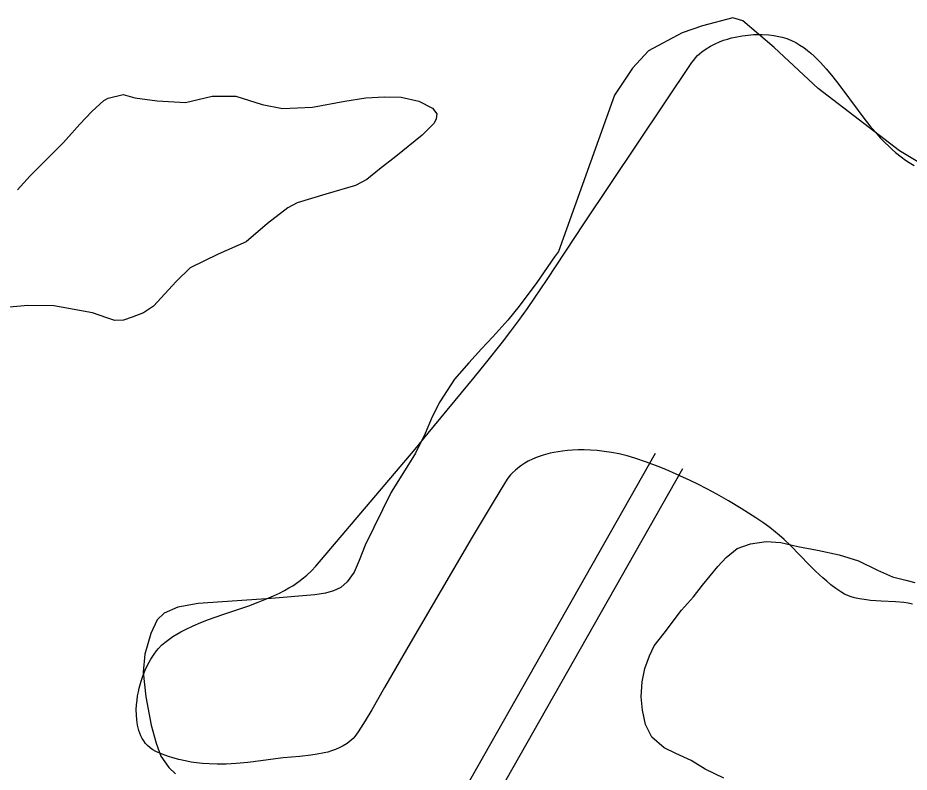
# Model space of a CAD drawing. Extents: x 3651524 to 3689615, y 505651 to 531377.
# Drawn here: x 3662222 to 3663080, y 520908 to 521635 of the extents above; entities that cross this region are included whole.
import ezdxf

# ---------------------------------------------------------------- set-up
doc = ezdxf.new("R2010")
doc.units = 0
for name, color, linetype in [('V-ROAD-CNTR', 7, 'Continuous'), ('V-SITE-OTLN', 7, 'Continuous'), ('V-SITE-VEGE', 7, 'Continuous'), ('V-TOPO-SHOR', 7, 'Continuous')]:
    doc.layers.add(name, color=color, linetype=linetype)

msp = doc.modelspace()

# ---------------------------------------------------------------- linework, layer by layer
at = {"layer": 'V-ROAD-CNTR'}
for points in [[(3662548.355, 520708.804), (3662835.679, 521215.468)], [(3662574.254, 520693.658), (3662861.775, 521200.67)]]:
    msp.add_lwpolyline(points, dxfattribs=at)
at = {"layer": 'V-SITE-OTLN'}
msp.add_lwpolyline([(3663132.467, 521469.408), (3663070.553, 521506.655), (3662992.353, 521566.438), (3662949.949, 521606.12), (3662919.81, 521631.682), (3662910.127, 521634.635), (3662880.79, 521626.809), (3662861.207, 521620.202), (3662828.914, 521602.698), (3662813.331, 521586.288), (3662796.183, 521560.171), (3662742.075, 521409.566), (3662738.417, 521404.286), (3662721.355, 521379.646), (3662704.324, 521356.789), (3662693.398, 521343.323), (3662678.865, 521327.545), (3662667.97, 521315.861), (3662655.856, 521302.418), (3662641.919, 521286.63), (3662627.876, 521264.907), (3662620.491, 521250.192), (3662613.677, 521234.279), (3662604.437, 521215.44), (3662597.707, 521204.274), (3662581.206, 521177.845), (3662555.955, 521126.626), (3662550.349, 521111.881), (3662545.401, 521100.684), (3662538.704, 521091.302), (3662532.673, 521086.064), (3662525.486, 521082.627), (3662517.727, 521080.391), (3662507.603, 521078.787), (3662465.382, 521075.375), (3662395.225, 521070.679), (3662375.563, 521066.87), (3662362.396, 521061.164), (3662355.75, 521054.75), (3662349.584, 521041.794), (3662343.882, 521021.703), (3662342.391, 521004.508), (3662344.941, 520980.71), (3662349.803, 520953.308), (3662354.841, 520935.998), (3662359.369, 520923.448), (3662366.898, 520912.627), (3662373.322, 520906.575)], dxfattribs=at)
at = {"layer": 'V-SITE-VEGE'}
for points in [[(3662336.95, 520981.523), (3662337.683, 520985.423), (3662338.504, 520989.064), (3662340.38, 520995.816), (3662342.356, 521001.575), (3662344.324, 521006.462), (3662346.217, 521010.574), (3662347.995, 521014.04), (3662349.637, 521016.948), (3662352.695, 521021.726), (3662355.13, 521025.017), (3662357.026, 521027.306), (3662359.977, 521030.413), (3662363.041, 521033.104), (3662366.908, 521036.008), (3662370.805, 521038.659), (3662374.715, 521041.081), (3662378.62, 521043.303), (3662382.503, 521045.349), (3662390.286, 521049.05), (3662397.835, 521052.253), (3662405.099, 521055.067), (3662419.06, 521060.025), (3662443.874, 521068.465), (3662453.067, 521071.82), (3662460.972, 521074.945), (3662467.739, 521077.867), (3662473.521, 521080.606), (3662478.452, 521083.157), (3662482.661, 521085.523), (3662486.249, 521087.704), (3662492.303, 521091.8), (3662496.634, 521095.122), (3662499.757, 521097.766), (3662504.22, 521101.993), (3662508.402, 521106.556), (3662604.121, 521219.048), (3662616.686, 521234.511), (3662661.087, 521288.316), (3662672.066, 521301.853), (3662688.27, 521322.36), (3662696.212, 521332.729), (3662704.021, 521343.196), (3662712.207, 521354.565), (3662719.207, 521364.633), (3662731.175, 521382.452), (3662766.505, 521436.343), (3662870.646, 521591.592), (3662872.375, 521593.978), (3662874.212, 521596.177), (3662876.137, 521598.205), (3662878.127, 521600.075), (3662880.169, 521601.793), (3662884.419, 521604.879), (3662888.714, 521607.476), (3662892.978, 521609.653), (3662897.153, 521611.476), (3662901.202, 521612.987), (3662905.094, 521614.239), (3662908.809, 521615.267), (3662912.337, 521616.102), (3662919.028, 521617.341), (3662924.906, 521618.079), (3662930.022, 521618.466), (3662934.447, 521618.607), (3662938.259, 521618.582), (3662944.743, 521618.21), (3662949.404, 521617.659), (3662952.759, 521617.098)], [(3662952.759, 521617.098), (3662957.535, 521616.012), (3662961.946, 521614.648), (3662966.417, 521612.844), (3662970.625, 521610.753), (3662974.59, 521608.429), (3662978.336, 521605.916), (3662981.883, 521603.243), (3662985.25, 521600.454), (3662988.453, 521597.572), (3662991.505, 521594.627), (3662994.417, 521591.639), (3662999.963, 521585.511), (3663005.067, 521579.419), (3663009.791, 521573.455), (3663014.195, 521567.692), (3663029.735, 521546.716), (3663036.247, 521538.133), (3663042.09, 521530.754), (3663047.35, 521524.473), (3663052.081, 521519.156), (3663056.336, 521514.671), (3663060.158, 521510.897), (3663063.582, 521507.722), (3663066.644, 521505.052), (3663072.165, 521500.642), (3663076.45, 521497.578), (3663079.747, 521495.426), (3663084.84, 521492.454)], [(3662983.712, 521107.733), (3662965.52, 521126.27), (3662959.466, 521132.086), (3662954.792, 521136.322), (3662951.194, 521139.406), (3662945.617, 521143.846), (3662939.795, 521148.026), (3662932.359, 521152.98), (3662918.252, 521161.958), (3662905.747, 521169.456), (3662894.698, 521175.721), (3662884.958, 521180.972), (3662876.387, 521185.373), (3662868.854, 521189.074), (3662855.61, 521195.193), (3662845.634, 521199.476), (3662838.134, 521202.509), (3662826.864, 521206.754), (3662815.582, 521210.627), (3662808.188, 521212.808), (3662800.697, 521214.606), (3662793.348, 521216.011), (3662786.238, 521217.062), (3662779.422, 521217.793), (3662772.946, 521218.239), (3662766.831, 521218.434), (3662761.09, 521218.414), (3662755.721, 521218.203), (3662750.719, 521217.832), (3662746.072, 521217.324), (3662741.77, 521216.706), (3662737.79, 521215.995), (3662734.114, 521215.21), (3662727.405, 521213.418), (3662721.761, 521211.497), (3662717.022, 521209.535), (3662713.048, 521207.594), (3662709.718, 521205.72), (3662706.925, 521203.942), (3662704.576, 521202.279), (3662700.703, 521199.121), (3662698.008, 521196.541), (3662696.111, 521194.485), (3662693.476, 521191.202), (3662691.108, 521187.671), (3662679.369, 521168.299), (3662659.141, 521134.36), (3662599.407, 521032.388), (3662574.763, 520989.658), (3662562.318, 520968.295), (3662555.932, 520957.629), (3662549.387, 520946.98), (3662547.783, 520944.614), (3662546.095, 520942.482), (3662544.344, 520940.565), (3662542.54, 520938.837), (3662540.695, 520937.28), (3662538.823, 520935.878), (3662534.973, 520933.44), (3662531.121, 520931.468), (3662527.315, 520929.867), (3662523.6, 520928.566), (3662520.002, 520927.505), (3662516.539, 520926.637), (3662509.852, 520925.298), (3662503.851, 520924.378), (3662493.167, 520923.176), (3662477.223, 520921.781), (3662469.549, 520921.007), (3662455.637, 520919.018), (3662443.085, 520917.413), (3662431.936, 520916.399), (3662422.099, 520915.897), (3662413.463, 520915.805), (3662405.902, 520916.032), (3662399.301, 520916.485), (3662393.544, 520917.097), (3662388.531, 520917.808), (3662384.162, 520918.572), (3662376.576, 520920.241), (3662370.944, 520921.794), (3662366.758, 520923.135), (3662360.549, 520925.443), (3662354.429, 520928.126), (3662351.464, 520929.75), (3662348.857, 520931.603), (3662346.573, 520933.643), (3662344.587, 520935.835), (3662342.864, 520938.147), (3662341.386, 520940.551), (3662340.122, 520943.025), (3662339.057, 520945.546), (3662338.17, 520948.098), (3662337.441, 520950.662), (3662336.857, 520953.228), (3662336.055, 520958.397), (3662335.682, 520963.442), (3662335.651, 520968.308), (3662335.889, 520972.957), (3662336.337, 520977.366), (3662336.95, 520981.523)], [(3663083.075, 521069.997), (3663078.797, 521070.849), (3663074.705, 521071.451), (3663066.865, 521072.201), (3663052.904, 521072.913), (3663042.512, 521073.569), (3663038.687, 521073.964), (3663032.139, 521074.963), (3663027.388, 521076.049), (3663023.931, 521077.093), (3663021.406, 521078.021), (3663017.738, 521079.68), (3663014.236, 521081.685), (3663009.179, 521085.119), (3663004.61, 521088.566), (3663000.442, 521091.972), (3662996.633, 521095.298), (3662989.672, 521101.811), (3662983.712, 521107.733)]]:
    msp.add_lwpolyline(points, dxfattribs=at)
at = {"layer": 'V-TOPO-SHOR'}
for points in [[(3662221.115, 521468.812), (3662233.28, 521482.313), (3662248.458, 521497.55), (3662265.454, 521514.542), (3662281.271, 521532.153), (3662292.817, 521544.472), (3662304.333, 521555.002), (3662308.55, 521557.312), (3662322.921, 521560.636), (3662334.193, 521557.456), (3662355.613, 521554.691), (3662383.013, 521553.016), (3662408.765, 521559.119), (3662431.428, 521559.315), (3662456.926, 521551.113), (3662476.533, 521547.187), (3662505.181, 521548.471), (3662536.296, 521554.48), (3662556.626, 521557.7), (3662574.534, 521558.574), (3662590.627, 521558.291), (3662607.853, 521554.408), (3662620.852, 521547.619), (3662624.931, 521542.18), (3662624.249, 521537.422), (3662622.388, 521533.279), (3662610.851, 521521.558), (3662585.444, 521501.136), (3662569.723, 521488.891), (3662557.622, 521478.966), (3662546.786, 521473.195), (3662518.013, 521464.757), (3662490.433, 521456.301), (3662481.405, 521451.691), (3662462.056, 521436.528), (3662441.471, 521419.001), (3662414.423, 521406.957), (3662387.355, 521393.718), (3662374.008, 521380.836), (3662352.115, 521356.774), (3662342.461, 521350.385), (3662331.658, 521346.401), (3662323.259, 521343.569), (3662314.903, 521343.118), (3662307.194, 521345.641), (3662293.567, 521350.653), (3662256.115, 521357.276)], [(3662256.115, 521357.276), (3662231.078, 521357.721), (3662199.418, 521354.702), (3662172.436, 521346.233), (3662148.411, 521336.52), (3662128.539, 521325.54)], [(3662901.55, 520902.266), (3662883.358, 520911.052), (3662869.921, 520919.422), (3662855.288, 520926.211), (3662843.817, 520931.405), (3662831.972, 520941.751), (3662826.076, 520954.054), (3662822.958, 520967.933), (3662821.82, 520980.614), (3662822.668, 520995.27), (3662825.488, 521007.936), (3662829.893, 521020.202), (3662834.286, 521029.692), (3662843.842, 521041.937), (3662860.564, 521064.06), (3662872.102, 521077.091), (3662880.86, 521088.15), (3662895.587, 521106.318), (3662903.543, 521115.004), (3662914.273, 521123.679), (3662926.966, 521127.988), (3662942.031, 521130.309), (3662956.289, 521129.463), (3662972.518, 521125.44), (3662991.519, 521121.801), (3663012.501, 521117.365), (3663031.101, 521111.748), (3663049.289, 521102.566), (3663063.922, 521096.173), (3663076.589, 521092.955), (3663085.297, 521090.942)]]:
    msp.add_lwpolyline(points, dxfattribs=at)

doc.saveas('drawing.dxf')
